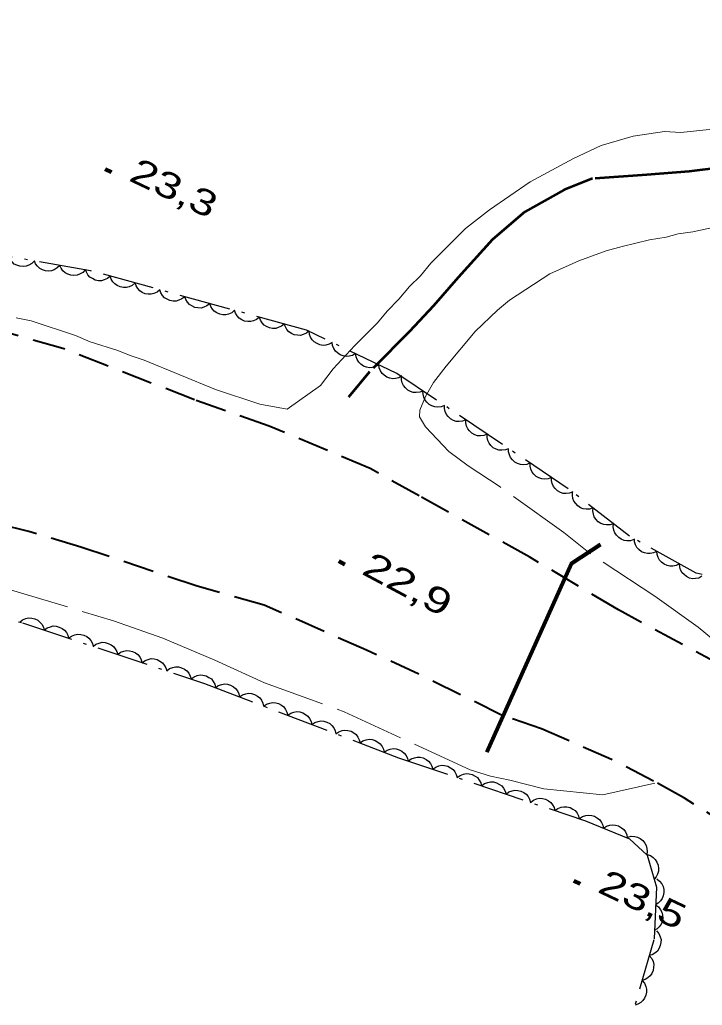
# Model space of a CAD drawing. Extents: x 356765 to 358572, y 5103174 to 5104650.
# Drawn here: x 357541.7 to 357581.4, y 5104213.3 to 5104270.6 of the extents above; entities that cross this region are included whole.
import ezdxf

# ---------------------------------------------------------------- set-up
doc = ezdxf.new("R2010")
doc.units = 0
doc.header["$LTSCALE"] = 0.6
for name, pattern in [('DASH_DOUBLE_DOT', [9.2, 5, -1.2, 0.3, -1.2, 0.3, -1.2]), ('DOT_DASHED', [7.7, 5, -1.2, 0.3, -1.2]), ('LONG_DASHED', [7.5, 6, -1.5]), ('MEDIUM_DASHED', [4.5, 3, -1.5])]:
    doc.linetypes.add(name, pattern=pattern)
for name, color, linetype, lineweight in [('2', 7, 'Continuous', 13), ('21', 7, 'Continuous', 53), ('3', 7, 'Continuous', 140), ('37', 7, 'Continuous', 13), ('4', 7, 'Continuous', 90), ('44', 7, 'Continuous', 25)]:
    doc.layers.add(name, color=color, linetype=linetype, lineweight=lineweight)

msp = doc.modelspace()

# ---------------------------------------------------------------- linework, layer by layer
at = {"layer": '2'}
for points in [[(357557.25, 5104247.98), (357559.19, 5104249.35), (357559.93, 5104250.32), (357561.18, 5104251.68), (357562.5, 5104253), (357563.07, 5104253.67), (357563.75, 5104254.37), (357564.36, 5104255.11), (357565, 5104255.73), (357565.61, 5104256.47), (357567.62, 5104258.49), (357569.01, 5104259.58), (357571.38, 5104261.2), (357573.9, 5104262.55), (357575.51, 5104263.32), (357577.37, 5104263.85), (357579.19, 5104264.12), (357580.14, 5104264.08), (357582.53, 5104264.32)], [(357541.5, 5104253.3), (357542.38, 5104253.11), (357544.95, 5104252.27), (357545.81, 5104251.89), (357547.4, 5104251.4), (357548.12, 5104251.1), (357548.95, 5104250.83), (357553.09, 5104249.12), (357555.66, 5104248.28), (357557.25, 5104247.98)]]:
    msp.add_lwpolyline(points, dxfattribs=at)
at = {"layer": '2', "linetype": 'LONG_DASHED'}
for points in [[(357582.15, 5104234.46), (357581.15, 5104235.31), (357578.63, 5104237.1), (357574.9, 5104239.56), (357573.35, 5104240.81), (357569.63, 5104243.46), (357567.77, 5104244.69), (357566.65, 5104245.51), (357565.3, 5104246.95), (357564.94, 5104247.54), (357564.96, 5104247.92), (357565.3, 5104248.71), (357565.76, 5104249.53), (357566.49, 5104250.49), (357568.19, 5104252.49), (357569.48, 5104253.74), (357570.19, 5104254.32), (357572.52, 5104255.86), (357574.21, 5104256.6), (357575.81, 5104257.18), (357576.74, 5104257.44), (357578.33, 5104257.83), (357579.29, 5104257.98), (357579.99, 5104258.18), (357580.84, 5104258.3), (357582.62, 5104258.68)], [(357541.03, 5104237.51), (357547.16, 5104235.67), (357550.03, 5104234.66), (357553.04, 5104233.39), (357555.93, 5104232.07), (357560.57, 5104230.38), (357567.89, 5104227), (357569.07, 5104226.64), (357570.21, 5104226.4), (357572.18, 5104225.89), (357575.61, 5104225.55), (357578.64, 5104226.23)]]:
    msp.add_lwpolyline(points, dxfattribs=at)
at = {"layer": '21', "linetype": 'MEDIUM_DASHED', "lineweight": 40}
for points in [[(357589.6, 5104229), (357587.75, 5104230.16), (357582.62, 5104233.02), (357576.51, 5104236.31), (357571.36, 5104239.37), (357564.92, 5104242.94), (357562.08, 5104244.52), (357556.21, 5104246.99), (357551.87, 5104248.52), (357544.22, 5104251.5), (357539.49, 5104252.85)], [(357585.26, 5104222.38), (357583.19, 5104223.58), (357580.35, 5104225.35), (357578.56, 5104226.35), (357576.12, 5104227.6), (357572.05, 5104229.38), (357569.75, 5104230.17), (357564.91, 5104232.57), (357561.87, 5104233.96), (357555.92, 5104236.59), (357552.02, 5104237.68), (357545.26, 5104239.96), (357542.23, 5104240.86), (357538.36, 5104241.83)]]:
    msp.add_lwpolyline(points, dxfattribs=at)
at = {"layer": '3'}
for p, q in [((357546.68, 5104261.93), (357547.04, 5104261.76)), ((357560.25, 5104239.13), (357560.6, 5104238.94)), ((357573.93, 5104220.55), (357574.29, 5104220.38))]:
    msp.add_line(p, q, dxfattribs=at)
at = {"layer": '37', "lineweight": 90}
msp.add_lwpolyline([(357568.86, 5104228.03), (357573.78, 5104239), (357575.48, 5104240.11)], dxfattribs=at)
at = {"layer": '4', "linetype": 'DASH_DOUBLE_DOT', "lineweight": 53}
msp.add_lwpolyline([(357582.51, 5104262.03), (357580.62, 5104261.8), (357578.16, 5104261.6), (357575, 5104261.39), (357573.36, 5104260.74), (357571.08, 5104259.46), (357569.2, 5104257.85), (357567.19, 5104255.64), (357565.77, 5104253.98), (357564.36, 5104252.5), (357562.04, 5104250.15), (357560.82, 5104248.67)], dxfattribs=at)
at = {"layer": '44', "linetype": 'DOT_DASHED'}
for points in [[(357618.97, 5104270.63), (357614.61, 5104269.13), (357610.81, 5104266.54), (357607.58, 5104262.85), (357604.31, 5104258.4), (357601.51, 5104254.08), (357599.01, 5104249.6), (357597.01, 5104246.01), (357595.01, 5104242.43), (357593.84, 5104240.33), (357590.98, 5104238.01), (357588.78, 5104236.88), (357585.89, 5104237.31), (357581.04, 5104238.44), (357577.15, 5104240.6), (357573.6, 5104243.35), (357563.63, 5104250.06), (357558.38, 5104252.58), (357545.82, 5104256.03), (357529.41, 5104258.88)], [(357528.98, 5104238.4), (357541.87, 5104235.55), (357552.44, 5104232.03), (357563.73, 5104227.71), (357574.6, 5104224.03), (357577.16, 5104223), (357578.19, 5104222.04), (357578.72, 5104220.18), (357578.58, 5104217.12), (357577.31, 5104212.74)]]:
    msp.add_lwpolyline(points, dxfattribs=at)
at = {"layer": '44'}
for points in [[(357542.56, 5104256.6), (357542.41, 5104256.45), (357542.23, 5104256.35), (357542.08, 5104256.29), (357541.9, 5104256.27), (357541.72, 5104256.29), (357541.54, 5104256.35), (357541.39, 5104256.42), (357541.26, 5104256.54), (357541.15, 5104256.69), (357541.08, 5104256.85)], [(357544.03, 5104256.34), (357543.89, 5104256.19), (357543.71, 5104256.09), (357543.56, 5104256.03), (357543.38, 5104256.01), (357543.2, 5104256.03), (357543.02, 5104256.09), (357542.87, 5104256.16), (357542.74, 5104256.29), (357542.63, 5104256.43), (357542.56, 5104256.6)], [(357545.51, 5104256.08), (357545.37, 5104255.93), (357545.19, 5104255.83), (357545.04, 5104255.77), (357544.86, 5104255.76), (357544.68, 5104255.77), (357544.5, 5104255.84), (357544.35, 5104255.91), (357544.22, 5104256.03), (357544.11, 5104256.18), (357544.03, 5104256.34)], [(357546.96, 5104255.72), (357546.81, 5104255.58), (357546.62, 5104255.5), (357546.46, 5104255.45), (357546.28, 5104255.45), (357546.1, 5104255.49), (357545.93, 5104255.57), (357545.79, 5104255.65), (357545.67, 5104255.79), (357545.58, 5104255.94), (357545.52, 5104256.11)], [(357548.41, 5104255.32), (357548.25, 5104255.18), (357548.07, 5104255.1), (357547.91, 5104255.06), (357547.73, 5104255.06), (357547.55, 5104255.09), (357547.38, 5104255.17), (357547.24, 5104255.26), (357547.12, 5104255.39), (357547.02, 5104255.55), (357546.96, 5104255.72)], [(357549.86, 5104254.92), (357549.7, 5104254.79), (357549.51, 5104254.7), (357549.35, 5104254.66), (357549.18, 5104254.66), (357549, 5104254.69), (357548.82, 5104254.77), (357548.68, 5104254.86), (357548.57, 5104254.99), (357548.47, 5104255.15), (357548.41, 5104255.32)], [(357551.3, 5104254.52), (357551.14, 5104254.39), (357550.96, 5104254.31), (357550.8, 5104254.26), (357550.62, 5104254.26), (357550.44, 5104254.3), (357550.27, 5104254.38), (357550.13, 5104254.46), (357550.01, 5104254.59), (357549.91, 5104254.75), (357549.86, 5104254.92)], [(357552.75, 5104254.13), (357552.59, 5104253.99), (357552.4, 5104253.91), (357552.25, 5104253.86), (357552.07, 5104253.87), (357551.89, 5104253.9), (357551.71, 5104253.98), (357551.58, 5104254.06), (357551.46, 5104254.2), (357551.36, 5104254.35), (357551.3, 5104254.52)], [(357554.2, 5104253.73), (357554.04, 5104253.59), (357553.85, 5104253.51), (357553.69, 5104253.47), (357553.52, 5104253.47), (357553.34, 5104253.5), (357553.16, 5104253.58), (357553.02, 5104253.67), (357552.91, 5104253.8), (357552.81, 5104253.96), (357552.75, 5104254.13)], [(357555.64, 5104253.33), (357555.48, 5104253.2), (357555.3, 5104253.11), (357555.14, 5104253.07), (357554.96, 5104253.07), (357554.78, 5104253.1), (357554.61, 5104253.18), (357554.47, 5104253.27), (357554.35, 5104253.4), (357554.25, 5104253.56), (357554.2, 5104253.73)], [(357557.09, 5104252.93), (357556.93, 5104252.8), (357556.74, 5104252.72), (357556.59, 5104252.67), (357556.41, 5104252.67), (357556.23, 5104252.71), (357556.05, 5104252.79), (357555.91, 5104252.87), (357555.8, 5104253), (357555.7, 5104253.16), (357555.64, 5104253.33)], [(357558.54, 5104252.54), (357558.38, 5104252.4), (357558.19, 5104252.32), (357558.03, 5104252.27), (357557.86, 5104252.28), (357557.67, 5104252.31), (357557.5, 5104252.39), (357557.36, 5104252.47), (357557.24, 5104252.61), (357557.15, 5104252.76), (357557.09, 5104252.93)], [(357559.88, 5104251.86), (357559.7, 5104251.76), (357559.5, 5104251.71), (357559.34, 5104251.69), (357559.16, 5104251.73), (357558.99, 5104251.79), (357558.83, 5104251.9), (357558.71, 5104252.01), (357558.62, 5104252.16), (357558.55, 5104252.33), (357558.53, 5104252.51)], [(357561.23, 5104251.21), (357561.05, 5104251.11), (357560.85, 5104251.06), (357560.69, 5104251.04), (357560.51, 5104251.08), (357560.34, 5104251.14), (357560.19, 5104251.25), (357560.06, 5104251.36), (357559.97, 5104251.51), (357559.9, 5104251.68), (357559.88, 5104251.86)], [(357562.58, 5104250.56), (357562.4, 5104250.46), (357562.2, 5104250.41), (357562.04, 5104250.39), (357561.87, 5104250.43), (357561.69, 5104250.49), (357561.54, 5104250.6), (357561.42, 5104250.71), (357561.32, 5104250.86), (357561.26, 5104251.03), (357561.23, 5104251.21)], [(357563.93, 5104249.91), (357563.75, 5104249.81), (357563.56, 5104249.76), (357563.39, 5104249.74), (357563.22, 5104249.78), (357563.05, 5104249.84), (357562.89, 5104249.95), (357562.77, 5104250.06), (357562.68, 5104250.21), (357562.61, 5104250.38), (357562.58, 5104250.56)], [(357565.15, 5104249.03), (357564.96, 5104248.96), (357564.76, 5104248.94), (357564.59, 5104248.95), (357564.43, 5104249), (357564.27, 5104249.09), (357564.13, 5104249.22), (357564.02, 5104249.35), (357563.95, 5104249.51), (357563.91, 5104249.69), (357563.91, 5104249.87)], [(357566.4, 5104248.2), (357566.21, 5104248.12), (357566, 5104248.1), (357565.84, 5104248.11), (357565.67, 5104248.17), (357565.51, 5104248.25), (357565.37, 5104248.39), (357565.27, 5104248.51), (357565.2, 5104248.67), (357565.16, 5104248.85), (357565.15, 5104249.03)], [(357567.64, 5104247.36), (357567.45, 5104247.28), (357567.25, 5104247.26), (357567.08, 5104247.27), (357566.92, 5104247.33), (357566.75, 5104247.42), (357566.62, 5104247.55), (357566.51, 5104247.67), (357566.44, 5104247.84), (357566.4, 5104248.02), (357566.4, 5104248.2)], [(357568.89, 5104246.52), (357568.69, 5104246.44), (357568.49, 5104246.43), (357568.33, 5104246.43), (357568.16, 5104246.49), (357568, 5104246.58), (357567.86, 5104246.71), (357567.75, 5104246.84), (357567.69, 5104247), (357567.64, 5104247.18), (357567.64, 5104247.36)], [(357570.13, 5104245.68), (357569.94, 5104245.61), (357569.74, 5104245.59), (357569.57, 5104245.6), (357569.4, 5104245.65), (357569.24, 5104245.74), (357569.1, 5104245.87), (357569, 5104246), (357568.93, 5104246.16), (357568.89, 5104246.34), (357568.89, 5104246.52)], [(357571.38, 5104244.85), (357571.18, 5104244.77), (357570.98, 5104244.75), (357570.82, 5104244.76), (357570.65, 5104244.82), (357570.49, 5104244.9), (357570.35, 5104245.04), (357570.24, 5104245.16), (357570.18, 5104245.32), (357570.13, 5104245.5), (357570.13, 5104245.68)], [(357572.62, 5104244.01), (357572.43, 5104243.93), (357572.22, 5104243.91), (357572.06, 5104243.92), (357571.89, 5104243.98), (357571.73, 5104244.07), (357571.59, 5104244.2), (357571.49, 5104244.32), (357571.42, 5104244.49), (357571.38, 5104244.67), (357571.38, 5104244.85)], [(357573.87, 5104243.17), (357573.67, 5104243.09), (357573.47, 5104243.08), (357573.3, 5104243.08), (357573.14, 5104243.14), (357572.98, 5104243.23), (357572.84, 5104243.36), (357572.73, 5104243.49), (357572.66, 5104243.65), (357572.62, 5104243.83), (357572.62, 5104244.01)], [(357575.04, 5104242.24), (357574.84, 5104242.17), (357574.64, 5104242.17), (357574.47, 5104242.18), (357574.31, 5104242.25), (357574.16, 5104242.35), (357574.03, 5104242.49), (357573.93, 5104242.62), (357573.87, 5104242.79), (357573.84, 5104242.97), (357573.85, 5104243.15)], [(357576.22, 5104241.32), (357576.03, 5104241.25), (357575.82, 5104241.25), (357575.66, 5104241.27), (357575.5, 5104241.33), (357575.34, 5104241.43), (357575.21, 5104241.58), (357575.11, 5104241.71), (357575.06, 5104241.87), (357575.03, 5104242.06), (357575.04, 5104242.24)], [(357577.41, 5104240.4), (357577.21, 5104240.33), (357577.01, 5104240.33), (357576.84, 5104240.35), (357576.68, 5104240.42), (357576.53, 5104240.52), (357576.4, 5104240.66), (357576.3, 5104240.79), (357576.24, 5104240.95), (357576.21, 5104241.14), (357576.22, 5104241.32)], [(357578.75, 5104239.71), (357578.56, 5104239.62), (357578.36, 5104239.58), (357578.2, 5104239.58), (357578.03, 5104239.62), (357577.86, 5104239.69), (357577.71, 5104239.81), (357577.59, 5104239.93), (357577.51, 5104240.08), (357577.45, 5104240.26), (357577.44, 5104240.44)], [(357580.06, 5104238.98), (357579.87, 5104238.89), (357579.67, 5104238.85), (357579.51, 5104238.85), (357579.34, 5104238.89), (357579.17, 5104238.97), (357579.02, 5104239.09), (357578.9, 5104239.2), (357578.82, 5104239.36), (357578.77, 5104239.53), (357578.75, 5104239.71)], [(357581.37, 5104238.26), (357581.19, 5104238.16), (357580.99, 5104238.13), (357580.82, 5104238.12), (357580.65, 5104238.16), (357580.48, 5104238.24), (357580.33, 5104238.36), (357580.22, 5104238.47), (357580.13, 5104238.63), (357580.08, 5104238.8), (357580.06, 5104238.98)], [(357541.71, 5104235.6), (357541.87, 5104235.73), (357542.06, 5104235.8), (357542.22, 5104235.84), (357542.4, 5104235.83), (357542.58, 5104235.79), (357542.75, 5104235.7), (357542.88, 5104235.6), (357542.99, 5104235.47), (357543.08, 5104235.3), (357543.13, 5104235.13)], [(357543.13, 5104235.13), (357543.3, 5104235.26), (357543.49, 5104235.33), (357543.65, 5104235.37), (357543.82, 5104235.35), (357544, 5104235.31), (357544.17, 5104235.22), (357544.31, 5104235.13), (357544.42, 5104234.99), (357544.51, 5104234.83), (357544.55, 5104234.66)], [(357544.55, 5104234.66), (357544.72, 5104234.78), (357544.91, 5104234.85), (357545.07, 5104234.89), (357545.25, 5104234.88), (357545.43, 5104234.84), (357545.6, 5104234.75), (357545.73, 5104234.66), (357545.84, 5104234.52), (357545.93, 5104234.36), (357545.98, 5104234.18)], [(357545.98, 5104234.18), (357546.14, 5104234.31), (357546.33, 5104234.38), (357546.49, 5104234.42), (357546.67, 5104234.41), (357546.85, 5104234.36), (357547.02, 5104234.27), (357547.15, 5104234.18), (357547.26, 5104234.04), (357547.35, 5104233.88), (357547.4, 5104233.71)], [(357547.4, 5104233.71), (357547.57, 5104233.84), (357547.76, 5104233.91), (357547.92, 5104233.94), (357548.09, 5104233.93), (357548.27, 5104233.89), (357548.44, 5104233.8), (357548.58, 5104233.71), (357548.69, 5104233.57), (357548.77, 5104233.41), (357548.82, 5104233.23)], [(357548.82, 5104233.23), (357548.99, 5104233.36), (357549.18, 5104233.43), (357549.34, 5104233.47), (357549.52, 5104233.46), (357549.7, 5104233.42), (357549.86, 5104233.33), (357550, 5104233.23), (357550.11, 5104233.1), (357550.2, 5104232.93), (357550.25, 5104232.76)], [(357550.25, 5104232.76), (357550.41, 5104232.89), (357550.6, 5104232.96), (357550.76, 5104233), (357550.94, 5104232.99), (357551.12, 5104232.94), (357551.29, 5104232.85), (357551.42, 5104232.76), (357551.53, 5104232.62), (357551.62, 5104232.46), (357551.67, 5104232.29)], [(357551.67, 5104232.29), (357551.84, 5104232.41), (357552.03, 5104232.49), (357552.19, 5104232.52), (357552.36, 5104232.51), (357552.54, 5104232.47), (357552.71, 5104232.38), (357552.85, 5104232.29), (357552.95, 5104232.15), (357553.04, 5104231.99), (357553.09, 5104231.81)], [(357553.08, 5104231.78), (357553.25, 5104231.9), (357553.45, 5104231.97), (357553.61, 5104232), (357553.78, 5104231.98), (357553.96, 5104231.93), (357554.13, 5104231.83), (357554.26, 5104231.73), (357554.36, 5104231.59), (357554.44, 5104231.42), (357554.48, 5104231.25)], [(357554.48, 5104231.25), (357554.65, 5104231.37), (357554.85, 5104231.43), (357555.01, 5104231.46), (357555.19, 5104231.44), (357555.36, 5104231.39), (357555.53, 5104231.29), (357555.66, 5104231.2), (357555.76, 5104231.05), (357555.84, 5104230.89), (357555.88, 5104230.71)], [(357555.88, 5104230.71), (357556.06, 5104230.83), (357556.25, 5104230.89), (357556.41, 5104230.92), (357556.59, 5104230.91), (357556.76, 5104230.86), (357556.93, 5104230.76), (357557.06, 5104230.66), (357557.16, 5104230.52), (357557.24, 5104230.35), (357557.29, 5104230.18)], [(357557.29, 5104230.18), (357557.46, 5104230.3), (357557.65, 5104230.36), (357557.81, 5104230.39), (357557.99, 5104230.37), (357558.16, 5104230.32), (357558.33, 5104230.22), (357558.46, 5104230.12), (357558.56, 5104229.98), (357558.65, 5104229.82), (357558.69, 5104229.64)], [(357558.69, 5104229.64), (357558.86, 5104229.76), (357559.05, 5104229.82), (357559.21, 5104229.85), (357559.39, 5104229.83), (357559.57, 5104229.78), (357559.73, 5104229.69), (357559.86, 5104229.59), (357559.96, 5104229.45), (357560.05, 5104229.28), (357560.09, 5104229.1)], [(357560.09, 5104229.1), (357560.26, 5104229.22), (357560.45, 5104229.29), (357560.61, 5104229.32), (357560.79, 5104229.3), (357560.97, 5104229.25), (357561.13, 5104229.15), (357561.26, 5104229.05), (357561.37, 5104228.91), (357561.45, 5104228.74), (357561.49, 5104228.57)], [(357561.49, 5104228.57), (357561.66, 5104228.69), (357561.85, 5104228.75), (357562.02, 5104228.78), (357562.19, 5104228.76), (357562.37, 5104228.71), (357562.53, 5104228.61), (357562.66, 5104228.52), (357562.77, 5104228.37), (357562.85, 5104228.21), (357562.89, 5104228.03)], [(357562.89, 5104228.03), (357563.06, 5104228.15), (357563.25, 5104228.21), (357563.42, 5104228.24), (357563.59, 5104228.23), (357563.77, 5104228.17), (357563.93, 5104228.08), (357564.06, 5104227.98), (357564.17, 5104227.84), (357564.25, 5104227.67), (357564.29, 5104227.5)], [(357564.3, 5104227.52), (357564.46, 5104227.64), (357564.66, 5104227.71), (357564.82, 5104227.75), (357564.99, 5104227.74), (357565.17, 5104227.7), (357565.34, 5104227.6), (357565.47, 5104227.51), (357565.58, 5104227.37), (357565.67, 5104227.21), (357565.72, 5104227.04)], [(357565.72, 5104227.04), (357565.89, 5104227.16), (357566.08, 5104227.23), (357566.24, 5104227.27), (357566.41, 5104227.26), (357566.59, 5104227.21), (357566.76, 5104227.12), (357566.9, 5104227.03), (357567, 5104226.89), (357567.09, 5104226.73), (357567.14, 5104226.56)], [(357567.14, 5104226.56), (357567.31, 5104226.68), (357567.5, 5104226.75), (357567.66, 5104226.79), (357567.83, 5104226.78), (357568.01, 5104226.73), (357568.18, 5104226.64), (357568.32, 5104226.55), (357568.42, 5104226.41), (357568.51, 5104226.25), (357568.56, 5104226.07)], [(357568.56, 5104226.07), (357568.73, 5104226.2), (357568.92, 5104226.27), (357569.08, 5104226.31), (357569.25, 5104226.3), (357569.43, 5104226.25), (357569.6, 5104226.16), (357569.74, 5104226.07), (357569.84, 5104225.93), (357569.93, 5104225.77), (357569.98, 5104225.59)], [(357569.98, 5104225.59), (357570.15, 5104225.72), (357570.34, 5104225.79), (357570.5, 5104225.83), (357570.67, 5104225.81), (357570.85, 5104225.77), (357571.02, 5104225.68), (357571.16, 5104225.59), (357571.27, 5104225.45), (357571.35, 5104225.29), (357571.4, 5104225.11)], [(357571.4, 5104225.11), (357571.57, 5104225.24), (357571.76, 5104225.31), (357571.92, 5104225.35), (357572.1, 5104225.33), (357572.28, 5104225.29), (357572.44, 5104225.2), (357572.58, 5104225.11), (357572.69, 5104224.97), (357572.77, 5104224.81), (357572.82, 5104224.63)], [(357572.82, 5104224.63), (357572.99, 5104224.76), (357573.18, 5104224.83), (357573.34, 5104224.86), (357573.52, 5104224.85), (357573.7, 5104224.81), (357573.86, 5104224.72), (357574, 5104224.63), (357574.11, 5104224.49), (357574.2, 5104224.32), (357574.24, 5104224.15)], [(357574.25, 5104224.17), (357574.42, 5104224.29), (357574.62, 5104224.35), (357574.78, 5104224.37), (357574.96, 5104224.35), (357575.13, 5104224.3), (357575.3, 5104224.2), (357575.43, 5104224.1), (357575.53, 5104223.95), (357575.6, 5104223.79), (357575.64, 5104223.61)], [(357575.64, 5104223.61), (357575.82, 5104223.73), (357576.01, 5104223.79), (357576.17, 5104223.81), (357576.35, 5104223.79), (357576.52, 5104223.74), (357576.69, 5104223.64), (357576.82, 5104223.54), (357576.92, 5104223.39), (357577, 5104223.23), (357577.03, 5104223.05)], [(357577.06, 5104223.09), (357577.26, 5104223.14), (357577.47, 5104223.13), (357577.63, 5104223.09), (357577.78, 5104223.01), (357577.93, 5104222.9), (357578.05, 5104222.74), (357578.13, 5104222.6), (357578.17, 5104222.43), (357578.19, 5104222.25), (357578.16, 5104222.07)], [(357578.18, 5104222.08), (357578.38, 5104222.02), (357578.54, 5104221.9), (357578.66, 5104221.79), (357578.75, 5104221.64), (357578.82, 5104221.46), (357578.84, 5104221.27), (357578.84, 5104221.11), (357578.79, 5104220.94), (357578.7, 5104220.78), (357578.59, 5104220.64)], [(357578.74, 5104220.66), (357578.91, 5104220.53), (357579.03, 5104220.37), (357579.11, 5104220.22), (357579.15, 5104220.05), (357579.15, 5104219.87), (357579.11, 5104219.68), (357579.06, 5104219.53), (357578.96, 5104219.38), (357578.83, 5104219.25), (357578.67, 5104219.16)], [(357578.67, 5104219.16), (357578.84, 5104219.03), (357578.96, 5104218.87), (357579.04, 5104218.73), (357579.08, 5104218.55), (357579.09, 5104218.37), (357579.05, 5104218.18), (357578.99, 5104218.03), (357578.89, 5104217.88), (357578.76, 5104217.75), (357578.6, 5104217.66)], [(357578.73, 5104217.64), (357578.86, 5104217.48), (357578.94, 5104217.29), (357578.99, 5104217.13), (357578.98, 5104216.96), (357578.95, 5104216.78), (357578.86, 5104216.6), (357578.78, 5104216.46), (357578.64, 5104216.35), (357578.48, 5104216.25), (357578.31, 5104216.2)], [(357578.31, 5104216.2), (357578.45, 5104216.04), (357578.53, 5104215.85), (357578.57, 5104215.69), (357578.56, 5104215.52), (357578.53, 5104215.33), (357578.45, 5104215.16), (357578.36, 5104215.02), (357578.23, 5104214.91), (357578.07, 5104214.81), (357577.9, 5104214.76)], [(357577.9, 5104214.76), (357578.03, 5104214.6), (357578.11, 5104214.41), (357578.15, 5104214.25), (357578.15, 5104214.08), (357578.11, 5104213.89), (357578.03, 5104213.72), (357577.94, 5104213.58), (357577.81, 5104213.47), (357577.65, 5104213.37), (357577.48, 5104213.32)]]:
    msp.add_lwpolyline(points, dxfattribs=at)

# ---------------------------------------------------------------- texts
at = {"layer": '3'}
for s, rotation, width, p in [('23,3   ', 334.619, 1.35, (357547.98, 5104261.3)), ('22,9   ', 331.84, 1.4, (357561.51, 5104238.43)), ('23,5   ', 334.619, 1.35, (357575.23, 5104219.92))]:
    msp.add_text(s, height=1.5, rotation=rotation, dxfattribs=dict(at, width=width)).set_placement(p)

doc.saveas('drawing.dxf')
